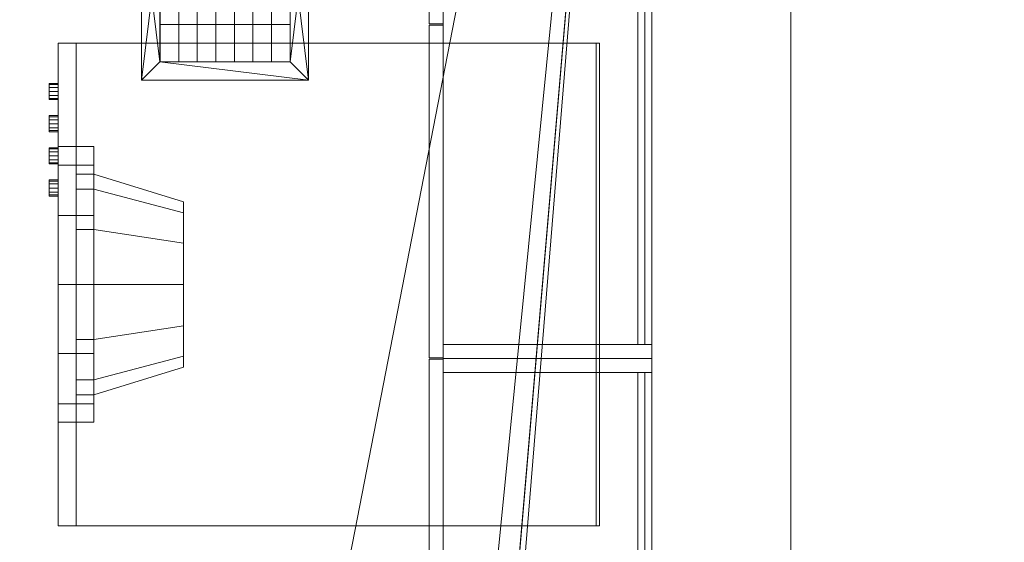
# Model space of a CAD drawing. Header units: inches. Extents: x -263 to 528, y -1 to 602.
# Tile 554 of 656: x 203 to 256, y 485 to 513. Entities that reach past the tile are written whole.
import ezdxf

# ---------------------------------------------------------------- set-up
doc = ezdxf.new("R2010")
doc.units = ezdxf.units.IN
doc.header["$MEASUREMENT"] = 0
for name, color, linetype in [('Twindo - Casework', 7, 'Continuous'), ('Twindo - Equipment', 7, 'Continuous'), ('Twindo - HVAC', 7, 'Continuous'), ('Twindo - Slabs', 7, 'Continuous'), ('Twindo - Walls', 7, 'Continuous')]:
    doc.layers.add(name, color=color, linetype=linetype)

# ---------------------------------------------------------------- blocks, each defined once
blk = doc.blocks.new('Slab_D0BD3B49-249D-4DA8-80D4-D821BCE50D6B', base_point=(-249.5, 387))
at = {"layer": 'Twindo - Slabs', "lineweight": 0}
mesh = blk.add_polyface(dxfattribs=at)
corners = [(-192, 387), (-249.5, 387), (-249.5, 387, -6), (-192, 387, -6), (-89.75, 579.5), (-249.5, 579.5), (-192, 134.5), (-132, 134.5), (-132, 124.5), (10, 124.5), (10, 13.75), (161.5, 13.75), (161.5, 6.5), (252, 6.5), (252, 14), (415.5, 14), (415.5, 322.5), (222.5, 322.5), (222.5, 357.5), (-4, 357.5), (-4, 413), (101.5, 413), (101.5, 553.5), (-89.75, 553.5), (-249.5, 579.5, -6), (-192, 134.5, -6), (-89.75, 579.5, -6), (-89.75, 553.5, -6), (101.5, 553.5, -6), (101.5, 413, -6), (-4, 413, -6), (-4, 357.5, -6), (222.5, 357.5, -6), (222.5, 322.5, -6), (415.5, 322.5, -6), (415.5, 14, -6), (252, 14, -6), (252, 6.5, -6), (161.5, 6.5, -6), (161.5, 13.75, -6), (10, 13.75, -6), (10, 124.5, -6), (-132, 124.5, -6), (-132, 134.5, -6)]
mesh.append_faces([[corners[k] for k in face] for face in [(0, 1, 2, 3), (1, 5, 24, 2), (6, 0, 3, 25), (5, 4, 26, 24), (7, 6, 25, 43), (8, 7, 43, 42), (9, 8, 42, 41), (10, 9, 41, 40), (11, 10, 40, 39), (12, 11, 39, 38), (13, 12, 38, 37), (14, 13, 37, 36), (15, 14, 36, 35), (16, 15, 35, 34), (17, 16, 34, 33), (18, 17, 33, 32), (19, 18, 32, 31), (20, 19, 31, 30), (21, 20, 30, 29), (22, 21, 29, 28), (23, 22, 28, 27), (4, 23, 27, 26)]], dxfattribs={"color": 254})
mesh.append_faces([[corners[k] for k in face] for face in [(22, 20, 21), (16, 14, 15)]], dxfattribs={"vtx0": -1, "color": 254})
mesh.append_faces([[corners[k] for k in face] for face in [(28, 30, 27), (34, 36, 33)]], dxfattribs={"vtx0": -1, "vtx1": -1, "color": 254})
mesh.append_faces([[corners[k] for k in face] for face in [(4, 0, 7), (19, 23, 8), (19, 9, 11), (43, 3, 26), (42, 27, 31), (39, 41, 31)]], dxfattribs={"vtx0": -1, "vtx1": -1, "vtx2": -1, "color": 254})
mesh.append_faces([[corners[k] for k in face] for face in [(23, 7, 8), (19, 8, 9), (17, 11, 12), (17, 12, 13), (17, 13, 14), (3, 24, 26), (43, 26, 27), (39, 31, 32), (39, 32, 33)]], dxfattribs={"vtx0": -1, "vtx2": -1, "color": 254})
mesh.append_faces([[corners[k] for k in face] for face in [(29, 30, 28), (35, 36, 34)]], dxfattribs={"vtx1": -1, "color": 254})
mesh.append_faces([[corners[k] for k in face] for face in [(4, 5, 0), (23, 4, 7), (19, 20, 23), (22, 23, 20), (18, 19, 11), (17, 18, 11), (16, 17, 14), (42, 43, 27), (30, 31, 27), (41, 42, 31), (38, 39, 33), (37, 38, 33), (36, 37, 33)]], dxfattribs={"vtx1": -1, "vtx2": -1, "color": 254})
mesh.append_faces([[corners[k] for k in face] for face in [(5, 1, 0), (0, 6, 7), (9, 10, 11), (3, 2, 24), (43, 25, 3), (39, 40, 41)]], dxfattribs={"vtx2": -1, "color": 254})
blk = doc.blocks.new('Slab_C16FED3F-F51D-4887-95C2-45D370958F54', base_point=(-255.75, 595))
at = {"layer": 'Twindo - Slabs', "lineweight": 0}
mesh = blk.add_polyface(dxfattribs=at)
corners = [(95.5, 568, 128), (95.5, 570, 128), (-75.75, 570, 128), (-75.75, 595, 128), (-255.75, 595, 128), (-255.75, 379, 128), (-198, 379, 128), (-198, 134.5, 128), (-136, 134.5, 128), (-136, 110.5, 128), (6.5, 110.5, 128), (6.5, 6.5, 128), (315.5, 6.5, 128), (315.5, 8, 128), (378.5, 8, 128), (378.5, 6.5, 128), (523, 6.5, 128), (523, 132.25, 128), (421.5, 132.25, 128), (421.5, 333, 128), (239, 333, 128), (239, 391.501, 128), (240, 391.501, 128), (240, 457, 128), (237, 457, 128), (237, 568, 128), (201, 127.5, 128), (201, 128.125, 128), (244.5, 128.125, 128), (244.5, 127.5, 128), (244.5, 15, 128), (161.5, 15, 128), (161.5, 146.5, 128), (200.935, 146.5, 128), (200.997, 146.5, 128), (200.997, 128.5, 128), (95.5, 568, 101), (95.5, 570, 101), (-75.75, 570, 101), (-75.75, 595, 101), (-255.75, 595, 101), (-255.75, 379, 101), (-198, 379, 101), (-198, 134.5, 101), (-136, 134.5, 101), (-136, 110.5, 101), (6.5, 110.5, 101), (6.5, 6.5, 101), (315.5, 6.5, 101), (315.5, 8, 101), (378.5, 8, 101), (378.5, 6.5, 101), (523, 6.5, 101), (523, 132.25, 101), (421.5, 132.25, 101), (421.5, 333, 101), (239, 333, 101), (239, 391.501, 101), (240, 391.501, 101), (240, 457, 101), (237, 457, 101), (237, 568, 101), (201, 127.5, 120), (201, 128, 120), (201, 128.125, 120), (244.5, 128.125, 120), (244.5, 128, 120), (244.5, 127.5, 120), (244.5, 127.5, 101), (244.5, 15, 101), (161.5, 15, 101), (161.5, 146.5, 101), (200.935, 146.5, 101), (200.997, 146.5, 101), (200.997, 128.5, 114.5), (201, 127.5, 101)]
mesh.append_faces([[corners[k] for k in face] for face in [(36, 37, 1, 0), (37, 38, 2, 1), (38, 39, 3, 2), (39, 40, 4, 3), (40, 41, 5, 4), (41, 42, 6, 5), (42, 43, 7, 6), (43, 44, 8, 7), (44, 45, 9, 8), (45, 46, 10, 9), (46, 47, 11, 10), (47, 48, 12, 11), (48, 49, 13, 12), (49, 50, 14, 13), (50, 51, 15, 14), (51, 52, 16, 15), (52, 53, 17, 16), (53, 54, 18, 17), (54, 55, 19, 18), (55, 56, 20, 19), (56, 57, 21, 20), (57, 58, 22, 21), (58, 59, 23, 22), (59, 60, 24, 23), (60, 61, 25, 24), (61, 36, 0, 25), (28, 27, 64, 65), (69, 70, 31, 30), (70, 71, 32, 31), (33, 32, 71, 72), (33, 72, 73, 34), (34, 73, 74, 35), (62, 67, 66, 63), (65, 64, 63, 66), (67, 62, 75, 68), (72, 74, 73)]], dxfattribs={"color": 254})
mesh.append_faces([[corners[k] for k in face] for face in [(23, 21, 22), (27, 63, 64), (29, 66, 67), (29, 69, 30), (75, 74, 72), (52, 54, 53)]], dxfattribs={"vtx0": -1, "color": 254})
mesh.append_faces([[corners[k] for k in face] for face in [(16, 18, 15), (59, 57, 60)]], dxfattribs={"vtx0": -1, "vtx1": -1, "color": 254})
mesh.append_faces([[corners[k] for k in face] for face in [(3, 6, 8), (31, 0, 11), (0, 32, 34), (24, 34, 27), (20, 24, 27), (28, 30, 12), (20, 28, 13), (75, 26, 74), (44, 42, 39), (47, 36, 70), (75, 60, 56), (49, 68, 56)]], dxfattribs={"vtx0": -1, "vtx1": -1, "vtx2": -1, "color": 254})
mesh.append_faces([[corners[k] for k in face] for face in [(2, 8, 9), (2, 9, 10), (0, 10, 11), (20, 27, 28), (30, 11, 12), (28, 12, 13), (20, 13, 14), (18, 14, 15), (42, 40, 39), (44, 39, 38), (46, 38, 37), (46, 37, 36), (72, 36, 61), (75, 61, 60), (47, 70, 69), (49, 69, 68), (50, 56, 55), (50, 55, 54)]], dxfattribs={"vtx0": -1, "vtx2": -1, "color": 254})
mesh.append_faces([[corners[k] for k in face] for face in [(17, 18, 16), (58, 57, 59)]], dxfattribs={"vtx1": -1, "color": 254})
mesh.append_faces([[corners[k] for k in face] for face in [(3, 4, 6), (2, 3, 8), (1, 2, 10), (0, 1, 10), (31, 32, 0), (25, 0, 34), (24, 25, 34), (20, 21, 24), (23, 24, 21), (30, 31, 11), (19, 20, 14), (18, 19, 14), (45, 44, 38), (46, 45, 38), (47, 46, 36), (71, 70, 36), (72, 71, 36), (75, 72, 61), (57, 56, 60), (68, 75, 56), (48, 47, 69), (49, 48, 69), (50, 49, 56), (51, 50, 54), (52, 51, 54)]], dxfattribs={"vtx1": -1, "vtx2": -1, "color": 254})
mesh.append_faces([[corners[k] for k in face] for face in [(4, 5, 6), (6, 7, 8), (26, 35, 74), (42, 41, 40), (44, 43, 42)]], dxfattribs={"vtx2": -1, "color": 254})
mesh.append_faces([[corners[k] for k in face] for face in [(27, 26, 62, 63), (29, 28, 65, 66), (29, 67, 68, 69)]], dxfattribs={"vtx3": -1, "color": 254})
blk = doc.blocks.new('Slab_A3746481-2909-4108-A365-6002FE2AB3C6', base_point=(95.5, 568))
at = {"layer": 'Twindo - Slabs', "lineweight": 0}
mesh = blk.add_polyface(dxfattribs=at)
corners = [(95.5, 568, 254), (95.5, 568, 248), (95.5, 395.501, 248), (95.5, 395.501, 254), (237, 568, 254), (237, 568, 248), (237, 457, 248), (240, 457, 248), (240, 391.501, 248), (239, 391.501, 248), (239, 192.5, 248), (421.5, 192.5, 248), (421.5, 132.25, 248), (523, 132.25, 248), (523, 6.5, 248), (378.5, 6.5, 248), (378.5, 8, 248), (315.5, 8, 248), (315.5, 6.5, 248), (150.5, 6.5, 248), (150.5, 197, 248), (155, 197, 248), (155, 397.501, 248), (113, 397.501, 248), (113, 395.501, 248), (201, 383.001, 248), (170, 383.001, 248), (170, 205.5, 248), (201, 205.5, 248), (378.6, 174.5, 248), (261.6, 174.5, 248), (261.6, 108.5, 248), (342.106, 108.5, 248), (378.6, 144.994, 248), (113, 395.501, 254), (113, 397.501, 254), (155, 397.501, 254), (155, 197, 254), (150.5, 197, 254), (150.5, 6.5, 254), (315.5, 6.5, 254), (315.5, 8, 254), (378.5, 8, 254), (378.5, 6.5, 254), (523, 6.5, 254), (523, 132.25, 254), (421.5, 132.25, 254), (421.5, 192.5, 254), (239, 192.5, 254), (239, 391.501, 254), (240, 391.501, 254), (240, 457, 254), (237, 457, 254), (170, 205.5, 254), (170, 383.001, 254), (201, 383.001, 254), (201, 205.5, 254), (261.6, 108.5, 254), (261.6, 174.5, 254), (378.6, 174.5, 254), (378.6, 144.994, 254), (342.106, 108.5, 254)]
mesh.append_faces([[corners[k] for k in face] for face in [(0, 1, 2, 3), (4, 5, 1, 0), (3, 2, 24, 34), (52, 6, 5, 4), (51, 7, 6, 52), (50, 8, 7, 51), (49, 9, 8, 50), (48, 10, 9, 49), (47, 11, 10, 48), (46, 12, 11, 47), (45, 13, 12, 46), (44, 14, 13, 45), (43, 15, 14, 44), (42, 16, 15, 43), (41, 17, 16, 42), (40, 18, 17, 41), (39, 19, 18, 40), (38, 20, 19, 39), (37, 21, 20, 38), (36, 22, 21, 37), (35, 23, 22, 36), (34, 24, 23, 35), (54, 26, 25, 55), (53, 27, 26, 54), (56, 28, 27, 53), (55, 25, 28, 56), (58, 30, 29, 59), (57, 31, 30, 58), (61, 32, 31, 57), (60, 33, 32, 61), (59, 29, 33, 60)]], dxfattribs={"color": 254})
mesh.append_faces([[corners[k] for k in face] for face in [(14, 12, 13), (51, 49, 50)]], dxfattribs={"vtx0": -1, "color": 254})
mesh.append_faces([[corners[k] for k in face] for face in [(7, 9, 6), (44, 46, 43)]], dxfattribs={"vtx0": -1, "vtx1": -1, "color": 254})
mesh.append_faces([[corners[k] for k in face] for face in [(19, 21, 27), (26, 22, 1), (28, 6, 10), (19, 28, 10), (19, 10, 31), (15, 33, 12), (0, 36, 54), (53, 37, 39), (48, 52, 56), (48, 56, 39), (57, 48, 39), (46, 60, 43)]], dxfattribs={"vtx0": -1, "vtx1": -1, "vtx2": -1, "color": 254})
mesh.append_faces([[corners[k] for k in face] for face in [(23, 2, 1), (26, 21, 22), (19, 27, 28), (25, 1, 5), (28, 5, 6), (17, 31, 32), (16, 32, 33), (29, 10, 11), (33, 11, 12), (0, 34, 35), (0, 35, 36), (53, 36, 37), (0, 54, 55), (52, 55, 56), (57, 39, 40), (57, 40, 41), (61, 41, 42), (48, 58, 59), (60, 42, 43), (46, 59, 60)]], dxfattribs={"vtx0": -1, "vtx2": -1, "color": 254})
mesh.append_faces([[corners[k] for k in face] for face in [(8, 9, 7), (45, 46, 44)]], dxfattribs={"vtx1": -1, "color": 254})
mesh.append_faces([[corners[k] for k in face] for face in [(22, 23, 1), (26, 27, 21), (25, 26, 1), (28, 25, 5), (9, 10, 6), (30, 31, 10), (18, 19, 31), (17, 18, 31), (16, 17, 32), (15, 16, 33), (29, 30, 10), (33, 29, 11), (14, 15, 12), (53, 54, 36), (56, 53, 39), (4, 0, 55), (52, 4, 55), (48, 49, 52), (51, 52, 49), (57, 58, 48), (61, 57, 41), (60, 61, 42), (47, 48, 59), (46, 47, 59)]], dxfattribs={"vtx1": -1, "vtx2": -1, "color": 254})
mesh.append_faces([[corners[k] for k in face] for face in [(23, 24, 2), (19, 20, 21), (0, 3, 34), (37, 38, 39)]], dxfattribs={"vtx2": -1, "color": 254})
blk = doc.blocks.new('Object_633C8A91-7394-49B4-9493-45AC911E23D3')
at = {"layer": 'Twindo - Equipment', "lineweight": 0}
mesh = blk.add_polyface(dxfattribs=at)
corners = [(205, 511.991, 164.733), (205, 485.991, 164.733), (205, 485.991, 166), (205, 511.991, 166), (234, 485.991, 164.733), (234, 485.991, 166), (234, 511.991, 164.733), (234, 511.991, 166), (205, 509.016, 161.983), (205, 509.175, 161.825), (205, 509.391, 161.767), (205, 509.608, 161.825), (205, 509.767, 161.983), (205, 509.825, 162.2), (205, 509.767, 162.417), (205, 509.608, 162.575), (205, 509.391, 162.633), (205, 509.175, 162.575), (205, 509.016, 162.417), (205, 508.958, 162.2), (204.517, 509.016, 161.983), (204.517, 508.958, 162.2), (204.517, 509.016, 162.417), (204.517, 509.175, 162.575), (204.517, 509.391, 162.633), (204.517, 509.608, 162.575), (204.517, 509.767, 162.417), (204.517, 509.825, 162.2), (204.517, 509.767, 161.983), (204.517, 509.608, 161.825), (204.517, 509.391, 161.767), (204.517, 509.175, 161.825), (205, 507.283, 161.983), (205, 507.441, 161.825), (205, 507.658, 161.767), (205, 507.875, 161.825), (205, 508.033, 161.983), (205, 508.091, 162.2), (205, 508.033, 162.417), (205, 507.875, 162.575), (205, 507.658, 162.633), (205, 507.441, 162.575), (205, 507.283, 162.417), (205, 507.225, 162.2), (204.517, 507.283, 161.983), (204.517, 507.225, 162.2), (204.517, 507.283, 162.417), (204.517, 507.441, 162.575), (204.517, 507.658, 162.633), (204.517, 507.875, 162.575), (204.517, 508.033, 162.417), (204.517, 508.091, 162.2), (204.517, 508.033, 161.983), (204.517, 507.875, 161.825), (204.517, 507.658, 161.767), (204.517, 507.441, 161.825), (205, 505.549, 161.983), (205, 505.708, 161.825), (205, 505.925, 161.767), (205, 506.141, 161.825), (205, 506.3, 161.983), (205, 506.358, 162.2), (205, 506.3, 162.417), (205, 506.141, 162.575), (205, 505.925, 162.633), (205, 505.708, 162.575), (205, 505.549, 162.417), (205, 505.491, 162.2), (204.517, 505.549, 161.983), (204.517, 505.491, 162.2), (204.517, 505.549, 162.417), (204.517, 505.708, 162.575), (204.517, 505.925, 162.633), (204.517, 506.141, 162.575), (204.517, 506.3, 162.417), (204.517, 506.358, 162.2), (204.517, 506.3, 161.983), (204.517, 506.141, 161.825), (204.517, 505.925, 161.767), (204.517, 505.708, 161.825), (205, 503.816, 161.983), (205, 503.975, 161.825), (205, 504.191, 161.767), (205, 504.408, 161.825), (205, 504.567, 161.983), (205, 504.625, 162.2), (205, 504.567, 162.417), (205, 504.408, 162.575), (205, 504.191, 162.633), (205, 503.975, 162.575), (205, 503.816, 162.417), (205, 503.758, 162.2), (204.517, 503.816, 161.983), (204.517, 503.758, 162.2), (204.517, 503.816, 162.417), (204.517, 503.975, 162.575), (204.517, 504.191, 162.633), (204.517, 504.408, 162.575), (204.517, 504.567, 162.417), (204.517, 504.625, 162.2), (204.517, 504.567, 161.983), (204.517, 504.408, 161.825), (204.517, 504.191, 161.767), (204.517, 503.975, 161.825)]
mesh.append_faces([[corners[k] for k in face] for face in [(0, 1, 2, 3), (1, 4, 5, 2), (4, 6, 7, 5), (6, 0, 3, 7), (0, 6, 4, 1), (3, 2, 5, 7)]], dxfattribs={"color": 7})
mesh.append_faces([[corners[k] for k in face] for face in [(8, 19, 21, 20), (19, 18, 22, 21), (18, 17, 23, 22), (17, 16, 24, 23), (16, 15, 25, 24), (15, 14, 26, 25), (14, 13, 27, 26), (13, 12, 28, 27), (12, 11, 29, 28), (11, 10, 30, 29), (10, 9, 31, 30), (9, 8, 20, 31), (32, 43, 45, 44), (43, 42, 46, 45), (42, 41, 47, 46), (41, 40, 48, 47), (40, 39, 49, 48), (39, 38, 50, 49), (38, 37, 51, 50), (37, 36, 52, 51), (36, 35, 53, 52), (35, 34, 54, 53), (34, 33, 55, 54), (33, 32, 44, 55), (56, 67, 69, 68), (67, 66, 70, 69), (66, 65, 71, 70), (65, 64, 72, 71), (64, 63, 73, 72), (63, 62, 74, 73), (62, 61, 75, 74), (61, 60, 76, 75), (60, 59, 77, 76), (59, 58, 78, 77), (58, 57, 79, 78), (57, 56, 68, 79), (80, 91, 93, 92), (91, 90, 94, 93), (90, 89, 95, 94), (89, 88, 96, 95), (88, 87, 97, 96), (87, 86, 98, 97), (86, 85, 99, 98), (85, 84, 100, 99), (84, 83, 101, 100), (83, 82, 102, 101), (82, 81, 103, 102), (81, 80, 92, 103)]], dxfattribs={"color": 253})
mesh.append_faces([[corners[k] for k in face] for face in [(8, 17, 18, 19), (20, 29, 30, 31), (32, 41, 42, 43), (44, 53, 54, 55), (56, 65, 66, 67), (68, 77, 78, 79), (80, 89, 90, 91), (92, 101, 102, 103)]], dxfattribs={"vtx0": -1, "color": 253})
mesh.append_faces([[corners[k] for k in face] for face in [(8, 11, 12, 13), (8, 13, 14, 15), (8, 15, 16, 17), (20, 23, 24, 25), (20, 25, 26, 27), (20, 27, 28, 29), (32, 35, 36, 37), (32, 37, 38, 39), (32, 39, 40, 41), (44, 47, 48, 49), (44, 49, 50, 51), (44, 51, 52, 53), (56, 59, 60, 61), (56, 61, 62, 63), (56, 63, 64, 65), (68, 71, 72, 73), (68, 73, 74, 75), (68, 75, 76, 77), (80, 83, 84, 85), (80, 85, 86, 87), (80, 87, 88, 89), (92, 95, 96, 97), (92, 97, 98, 99), (92, 99, 100, 101)]], dxfattribs={"vtx0": -1, "vtx3": -1, "color": 253})
mesh.append_faces([[corners[k] for k in face] for face in [(8, 9, 10, 11), (20, 21, 22, 23), (32, 33, 34, 35), (44, 45, 46, 47), (56, 57, 58, 59), (68, 69, 70, 71), (80, 81, 82, 83), (92, 93, 94, 95)]], dxfattribs={"vtx3": -1, "color": 253})
mesh = blk.add_polyface(dxfattribs=at)
corners = [(205.967, 511.991, 132.222), (205.967, 485.991, 132.222), (205, 485.991, 132.222), (205, 511.991, 132.222), (205.967, 485.991, 159.244), (205, 485.991, 159.244), (205.967, 511.991, 159.244), (205, 511.991, 159.244), (205.967, 491.563, 145.733), (205.967, 492.558, 142.019), (205, 492.558, 142.019), (205, 491.563, 145.733), (205.967, 495.277, 139.3), (205, 495.277, 139.3), (205.967, 498.991, 138.305), (205, 498.991, 138.305), (205.967, 502.706, 139.3), (205, 502.706, 139.3), (205.967, 505.425, 142.019), (205, 505.425, 142.019), (205.967, 506.42, 145.733), (205, 506.42, 145.733), (205.967, 505.425, 149.448), (205, 505.425, 149.448), (205.967, 502.706, 152.167), (205, 502.706, 152.167), (205.967, 498.991, 153.162), (205, 498.991, 153.162), (205.967, 495.277, 152.167), (205, 495.277, 152.167), (205.967, 492.558, 149.448), (205, 492.558, 149.448), (206.933, 491.563, 145.733), (206.933, 492.558, 149.448), (205.967, 492.558, 149.448), (205.967, 491.563, 145.733), (206.933, 495.277, 152.167), (205.967, 495.277, 152.167), (206.933, 498.991, 153.162), (205.967, 498.991, 153.162), (206.933, 502.706, 152.167), (205.967, 502.706, 152.167), (206.933, 505.425, 149.448), (205.967, 505.425, 149.448), (206.933, 506.42, 145.733), (205.967, 506.42, 145.733), (206.933, 505.425, 142.019), (205.967, 505.425, 142.019), (206.933, 502.706, 139.3), (205.967, 502.706, 139.3), (206.933, 498.991, 138.305), (205.967, 498.991, 138.305), (206.933, 495.277, 139.3), (205.967, 495.277, 139.3), (206.933, 492.558, 142.019), (205.967, 492.558, 142.019), (206.933, 493.048, 145.733), (206.933, 493.845, 142.762), (205.967, 493.845, 142.762), (205.967, 493.048, 145.733), (206.933, 496.02, 140.587), (205.967, 496.02, 140.587), (206.933, 498.991, 139.79), (205.967, 498.991, 139.79), (206.933, 501.963, 140.587), (205.967, 501.963, 140.587), (206.933, 504.138, 142.762), (205.967, 504.138, 142.762), (206.933, 504.934, 145.733), (205.967, 504.934, 145.733), (206.933, 504.138, 148.705), (205.967, 504.138, 148.705), (206.933, 501.963, 150.88), (205.967, 501.963, 150.88), (206.933, 498.991, 151.676), (205.967, 498.991, 151.676), (206.933, 496.02, 150.88), (205.967, 496.02, 150.88), (206.933, 493.845, 148.705), (205.967, 493.845, 148.705)]
mesh.append_faces([[corners[k] for k in face] for face in [(0, 1, 2, 3), (1, 4, 5, 2), (4, 6, 7, 5), (6, 0, 3, 7), (8, 9, 10, 11), (9, 12, 13, 10), (12, 14, 15, 13), (14, 16, 17, 15), (16, 18, 19, 17), (18, 20, 21, 19), (20, 22, 23, 21), (22, 24, 25, 23), (24, 26, 27, 25), (26, 28, 29, 27), (28, 30, 31, 29), (30, 8, 11, 31)]], dxfattribs={"color": 7})
mesh.append_faces([[corners[k] for k in face] for face in [(32, 33, 34, 35), (33, 36, 37, 34), (36, 38, 39, 37), (38, 40, 41, 39), (40, 42, 43, 41), (42, 44, 45, 43), (44, 46, 47, 45), (46, 48, 49, 47), (48, 50, 51, 49), (50, 52, 53, 51), (52, 54, 55, 53), (54, 32, 35, 55), (56, 57, 58, 59), (57, 60, 61, 58), (60, 62, 63, 61), (62, 64, 65, 63), (64, 66, 67, 65), (66, 68, 69, 67), (68, 70, 71, 69), (70, 72, 73, 71), (72, 74, 75, 73), (74, 76, 77, 75), (76, 78, 79, 77), (78, 56, 59, 79)]], dxfattribs={"color": 9})
mesh.append_faces([[corners[k] for k in face] for face in [(0, 14, 1), (1, 9, 4), (2, 15, 3), (3, 19, 7)]], dxfattribs={"vtx0": -1, "vtx1": -1, "color": 7})
mesh.append_faces([[corners[k] for k in face] for face in [(40, 36, 74), (48, 62, 52), (37, 41, 75), (53, 63, 49)]], dxfattribs={"vtx0": -1, "vtx1": -1, "vtx2": -1, "color": 9})
mesh.append_faces([[corners[k] for k in face] for face in [(26, 6, 4), (6, 26, 24), (6, 24, 22), (6, 22, 20), (6, 20, 18), (0, 18, 16), (0, 16, 14), (1, 14, 12), (1, 12, 9), (27, 5, 7), (5, 27, 29), (5, 29, 31), (5, 31, 11), (5, 11, 10), (2, 10, 13), (2, 13, 15), (3, 15, 17), (3, 17, 19)]], dxfattribs={"vtx0": -1, "vtx2": -1, "color": 7})
mesh.append_faces([[corners[k] for k in face] for face in [(40, 74, 72), (76, 36, 33), (42, 72, 70), (44, 70, 68), (56, 33, 32), (44, 68, 66), (57, 32, 54), (46, 66, 64), (48, 64, 62), (60, 54, 52), (37, 75, 77), (73, 41, 43), (34, 77, 79), (35, 79, 59), (69, 43, 45), (35, 59, 58), (67, 45, 47), (55, 58, 61), (53, 61, 63), (65, 47, 49)]], dxfattribs={"vtx0": -1, "vtx2": -1, "color": 9})
mesh.append_faces([[corners[k] for k in face] for face in [(50, 48, 52), (51, 53, 49)]], dxfattribs={"vtx1": -1, "color": 9})
mesh.append_faces([[corners[k] for k in face] for face in [(28, 26, 4), (30, 28, 4), (8, 30, 4), (9, 8, 4), (0, 6, 18), (25, 27, 7), (23, 25, 7), (21, 23, 7), (19, 21, 7), (2, 5, 10)]], dxfattribs={"vtx1": -1, "vtx2": -1, "color": 7})
mesh.append_faces([[corners[k] for k in face] for face in [(76, 74, 36), (42, 40, 72), (78, 76, 33), (44, 42, 70), (56, 78, 33), (57, 56, 32), (46, 44, 66), (60, 57, 54), (48, 46, 64), (62, 60, 52), (73, 75, 41), (34, 37, 77), (71, 73, 43), (35, 34, 79), (69, 71, 43), (67, 69, 45), (55, 35, 58), (65, 67, 47), (53, 55, 61), (63, 65, 49)]], dxfattribs={"vtx1": -1, "vtx2": -1, "color": 9})
mesh.append_faces([[corners[k] for k in face] for face in [(40, 38, 36), (37, 39, 41)]], dxfattribs={"vtx2": -1, "color": 9})
mesh = blk.add_polyface(dxfattribs=at)
corners = [(205.967, 511.991, 128), (205.967, 485.991, 128), (205.967, 485.991, 132.222), (205.967, 511.991, 132.222), (234.179, 485.991, 128), (234.179, 485.991, 132.222), (234.179, 511.991, 128), (234.179, 511.991, 132.222), (205.967, 511.991, 159.667), (205.967, 485.991, 159.667), (205, 485.991, 159.667), (205, 511.991, 159.667), (205.967, 485.991, 164.311), (205, 485.991, 164.311), (205.967, 511.991, 164.311), (205, 511.991, 164.311)]
mesh.append_faces([[corners[k] for k in face] for face in [(0, 1, 2, 3), (1, 4, 5, 2), (4, 6, 7, 5), (6, 0, 3, 7), (0, 6, 4, 1), (3, 2, 5, 7), (8, 9, 10, 11), (9, 12, 13, 10), (12, 14, 15, 13), (14, 8, 11, 15), (8, 14, 12, 9), (11, 10, 13, 15)]], dxfattribs={"color": 7})
mesh = blk.add_polyface(dxfattribs=at)
corners = [(206.933, 501.963, 150.88), (206.933, 498.991, 151.676), (211.767, 498.991, 150.19), (211.767, 501.22, 149.593), (206.933, 504.138, 148.705), (211.767, 502.851, 147.962), (206.933, 504.934, 145.733), (211.767, 503.448, 145.733), (206.933, 504.138, 142.762), (211.767, 502.851, 143.505), (206.933, 501.963, 140.587), (211.767, 501.22, 141.873), (206.933, 498.991, 139.79), (211.767, 498.991, 141.276), (206.933, 496.02, 140.587), (211.767, 496.763, 141.873), (206.933, 493.845, 142.762), (211.767, 495.131, 143.505), (206.933, 493.048, 145.733), (211.767, 494.534, 145.733), (206.933, 493.845, 148.705), (211.767, 495.131, 147.962), (206.933, 496.02, 150.88), (211.767, 496.763, 149.593), (205.967, 511.991, 132.222), (205.967, 511.991, 164.733), (234, 511.991, 164.733), (234, 511.991, 132.222), (205.967, 485.991, 132.222), (205.967, 485.991, 164.733), (234, 485.991, 164.733), (234, 485.991, 132.222), (234, 511.991, 132.222), (234, 511.991, 164.733), (234, 485.991, 164.733), (234, 485.991, 132.222)]
mesh.append_faces([[corners[k] for k in face] for face in [(0, 1, 2, 3), (4, 0, 3, 5), (6, 4, 5, 7), (8, 6, 7, 9), (10, 8, 9, 11), (12, 10, 11, 13), (14, 12, 13, 15), (16, 14, 15, 17), (18, 16, 17, 19), (20, 18, 19, 21), (22, 20, 21, 23), (1, 22, 23, 2), (24, 25, 26, 27), (28, 29, 30, 31), (32, 33, 34, 35)]], dxfattribs={"color": 7})
mesh.append_faces([[corners[k] for k in face] for face in [(2, 7, 5, 3)]], dxfattribs={"vtx0": -1, "color": 7})
mesh.append_faces([[corners[k] for k in face] for face in [(2, 19, 17, 15), (2, 15, 13, 11), (2, 11, 9, 7)]], dxfattribs={"vtx0": -1, "vtx3": -1, "color": 7})
mesh.append_faces([[corners[k] for k in face] for face in [(2, 23, 21, 19)]], dxfattribs={"vtx3": -1, "color": 7})
mesh = blk.add_polyface(dxfattribs=at)
corners = [(205.967, 511.991, 159.244), (205.967, 511.991, 164.733), (205.967, 485.991, 164.733), (205.967, 485.991, 159.244)]
mesh.append_faces([[corners[k] for k in face] for face in [(0, 1, 2, 3)]], dxfattribs={"color": 7})
blk = doc.blocks.new('Object_417AA352-6D18-4CE9-B472-06714F21ACBD')
at = {"layer": 'Twindo - Casework', "lineweight": 0}
mesh = blk.add_polyface(dxfattribs=at)
corners = [(225.75, 494.961, 184.039), (225.75, 476.039, 184.039), (225, 476.039, 184.039), (225, 494.961, 184.039), (225.75, 476.039, 217.961), (225, 476.039, 217.961), (225.75, 494.961, 217.961), (225, 494.961, 217.961)]
mesh.append_faces([[corners[k] for k in face] for face in [(0, 1, 2, 3), (1, 4, 5, 2), (4, 6, 7, 5), (6, 0, 3, 7), (0, 6, 4, 1), (3, 2, 5, 7)]], dxfattribs={"color": 7})
mesh = blk.add_polyface(dxfattribs=at)
corners = [(225.75, 457.75, 217.25), (225.75, 457.75, 218), (225.75, 494.25, 218), (225.75, 494.25, 217.25), (237, 494.25, 218), (237, 494.25, 217.25), (237, 457.75, 218), (237, 457.75, 217.25), (237, 457, 184), (237, 457, 218), (225.75, 457, 218), (225.75, 457, 184), (225.75, 457.75, 218), (225.75, 457.75, 184), (237, 457.75, 218), (237, 457.75, 184), (225.75, 495, 184), (225.75, 495, 218), (237, 495, 218), (237, 495, 184), (237, 494.25, 218), (237, 494.25, 184), (225.75, 494.25, 218), (225.75, 494.25, 184), (236.625, 494.25, 184.75), (236.625, 494.25, 217.25), (236.625, 457.75, 217.25), (236.625, 457.75, 184.75), (236.25, 457.75, 217.25), (236.25, 457.75, 184.75), (236.25, 494.25, 217.25), (236.25, 494.25, 184.75)]
mesh.append_faces([[corners[k] for k in face] for face in [(0, 1, 2, 3), (3, 2, 4, 5), (5, 4, 6, 7), (7, 6, 1, 0), (0, 3, 5, 7), (1, 6, 4, 2), (8, 9, 10, 11), (11, 10, 12, 13), (13, 12, 14, 15), (15, 14, 9, 8), (8, 11, 13, 15), (9, 14, 12, 10), (16, 17, 18, 19), (19, 18, 20, 21), (21, 20, 22, 23), (23, 22, 17, 16), (16, 19, 21, 23), (17, 22, 20, 18), (24, 25, 26, 27), (27, 26, 28, 29), (29, 28, 30, 31), (31, 30, 25, 24), (24, 27, 29, 31), (25, 30, 28, 26)]], dxfattribs={"color": 7})
mesh = blk.add_polyface(dxfattribs=at)
corners = [(225.75, 457.75, 200.625), (225.75, 457.75, 201.375), (225.75, 494.25, 201.375), (225.75, 494.25, 200.625), (236.25, 494.25, 201.375), (236.25, 494.25, 200.625), (236.25, 457.75, 201.375), (236.25, 457.75, 200.625)]
mesh.append_faces([[corners[k] for k in face] for face in [(0, 1, 2, 3), (3, 2, 4, 5), (5, 4, 6, 7), (7, 6, 1, 0), (0, 3, 5, 7), (1, 6, 4, 2)]], dxfattribs={"color": 7})
mesh = blk.add_polyface(dxfattribs=at)
corners = [(225.75, 457.75, 184), (225.75, 457.75, 184.75), (225.75, 494.25, 184.75), (225.75, 494.25, 184), (237, 494.25, 184.75), (237, 494.25, 184), (237, 457.75, 184.75), (237, 457.75, 184)]
mesh.append_faces([[corners[k] for k in face] for face in [(0, 1, 2, 3), (3, 2, 4, 5), (5, 4, 6, 7), (7, 6, 1, 0), (0, 3, 5, 7), (1, 6, 4, 2)]], dxfattribs={"color": 7})
mesh = blk.add_polyface(dxfattribs=at)
corners = [(225.75, 457.039, 184.039), (225, 457.039, 184.039), (225, 475.961, 184.039), (225.75, 475.961, 184.039), (225, 475.961, 217.961), (225.75, 475.961, 217.961), (225, 457.039, 217.961), (225.75, 457.039, 217.961)]
mesh.append_faces([[corners[k] for k in face] for face in [(0, 1, 2, 3), (3, 2, 4, 5), (5, 4, 6, 7), (7, 6, 1, 0), (0, 3, 5, 7), (1, 6, 4, 2)]], dxfattribs={"color": 7})
blk = doc.blocks.new('Object_A7963409-454E-4F83-90B0-C6FA9D14E968')
at = {"layer": 'Twindo - HVAC', "lineweight": 0}
mesh = blk.add_polyface(dxfattribs=at)
corners = [(218.5, 510, 247.803), (218.5, 510, 248), (209.5, 510, 248), (209.5, 510, 247.803), (209.5, 519, 248), (209.5, 519, 247.803), (218.5, 519, 248), (218.5, 519, 247.803), (217.516, 510.984, 247.803), (217.516, 510.984, 248), (217.516, 518.016, 248), (217.516, 518.016, 247.803), (210.484, 518.016, 248), (210.484, 518.016, 247.803), (210.484, 510.984, 248), (210.484, 510.984, 247.803)]
mesh.append_faces([[corners[k] for k in face] for face in [(0, 1, 2, 3), (3, 2, 4, 5), (5, 4, 6, 7), (7, 6, 1, 0), (8, 9, 10, 11), (11, 10, 12, 13), (13, 12, 14, 15), (15, 14, 9, 8)]], dxfattribs={"color": 141})
mesh.append_faces([[corners[k] for k in face] for face in [(5, 13, 3), (3, 15, 0), (2, 14, 4), (4, 12, 6)]], dxfattribs={"vtx0": -1, "vtx1": -1, "color": 141})
mesh.append_faces([[corners[k] for k in face] for face in [(8, 7, 0), (7, 11, 13), (3, 13, 15), (10, 1, 6), (1, 9, 14), (4, 14, 12)]], dxfattribs={"vtx0": -1, "vtx2": -1, "color": 141})
mesh.append_faces([[corners[k] for k in face] for face in [(8, 11, 7), (15, 8, 0), (5, 7, 13), (10, 9, 1), (12, 10, 6), (2, 1, 14)]], dxfattribs={"vtx1": -1, "vtx2": -1, "color": 141})
mesh = blk.add_polyface(dxfattribs=at)
corners = [(210.524, 511, 247.803), (210.524, 511, 248.787), (217.476, 511, 248.787), (217.476, 511, 247.803), (210.524, 512, 247.803), (210.524, 512, 248.787), (217.476, 512, 248.787), (217.476, 512, 247.803), (210.524, 513, 247.803), (210.524, 513, 248.787), (217.476, 513, 248.787), (217.476, 513, 247.803), (210.524, 514, 247.803), (210.524, 514, 248.787), (217.476, 514, 248.787), (217.476, 514, 247.803), (210.524, 515, 247.803), (210.524, 515, 248.787), (217.476, 515, 248.787), (217.476, 515, 247.803), (210.524, 516, 247.803), (210.524, 516, 248.787), (217.476, 516, 248.787), (217.476, 516, 247.803), (210.524, 517, 247.803), (210.524, 517, 248.787), (217.476, 517, 248.787), (217.476, 517, 247.803), (210.524, 518, 247.803), (210.524, 518, 248.787), (217.476, 518, 248.787), (217.476, 518, 247.803), (217.5, 517.976, 247.803), (217.5, 517.976, 248.787), (217.5, 511.024, 248.787), (217.5, 511.024, 247.803), (216.5, 517.976, 247.803), (216.5, 517.976, 248.787), (216.5, 511.024, 248.787), (216.5, 511.024, 247.803), (215.5, 517.976, 247.803), (215.5, 517.976, 248.787), (215.5, 511.024, 248.787), (215.5, 511.024, 247.803), (214.5, 517.976, 247.803), (214.5, 517.976, 248.787), (214.5, 511.024, 248.787), (214.5, 511.024, 247.803), (213.5, 517.976, 247.803), (213.5, 517.976, 248.787), (213.5, 511.024, 248.787), (213.5, 511.024, 247.803), (212.5, 517.976, 247.803), (212.5, 517.976, 248.787), (212.5, 511.024, 248.787), (212.5, 511.024, 247.803), (211.5, 517.976, 247.803), (211.5, 517.976, 248.787), (211.5, 511.024, 248.787), (211.5, 511.024, 247.803), (210.5, 517.976, 247.803), (210.5, 517.976, 248.787), (210.5, 511.024, 248.787), (210.5, 511.024, 247.803), (217.516, 518.016, 248), (217.516, 518.016, 249), (217.516, 510.984, 249), (217.516, 510.984, 248), (210.484, 510.984, 249), (210.484, 510.984, 248), (210.484, 518.016, 249), (210.484, 518.016, 248)]
mesh.append_faces([[corners[k] for k in face] for face in [(0, 1, 2, 3), (4, 5, 6, 7), (8, 9, 10, 11), (12, 13, 14, 15), (16, 17, 18, 19), (20, 21, 22, 23), (24, 25, 26, 27), (28, 29, 30, 31), (32, 33, 34, 35), (36, 37, 38, 39), (40, 41, 42, 43), (44, 45, 46, 47), (48, 49, 50, 51), (52, 53, 54, 55), (56, 57, 58, 59), (60, 61, 62, 63), (64, 65, 66, 67), (67, 66, 68, 69), (69, 68, 70, 71), (71, 70, 65, 64)]], dxfattribs={"color": 141})
blk = doc.blocks.new('Object_1C9A9FA3-E6F0-4BDE-82CF-B0305E7A7DC1')
at = {"layer": 'Twindo - Casework', "lineweight": 0}
mesh = blk.add_polyface(dxfattribs=at)
corners = [(225.75, 530.961, 184.039), (225.75, 513.039, 184.039), (225, 513.039, 184.039), (225, 530.961, 184.039), (225.75, 513.039, 217.961), (225, 513.039, 217.961), (225.75, 530.961, 217.961), (225, 530.961, 217.961)]
mesh.append_faces([[corners[k] for k in face] for face in [(0, 1, 2, 3), (1, 4, 5, 2), (4, 6, 7, 5), (6, 0, 3, 7), (0, 6, 4, 1), (3, 2, 5, 7)]], dxfattribs={"color": 7})
mesh = blk.add_polyface(dxfattribs=at)
corners = [(225.75, 495.75, 217.25), (225.75, 495.75, 218), (225.75, 530.25, 218), (225.75, 530.25, 217.25), (237, 530.25, 218), (237, 530.25, 217.25), (237, 495.75, 218), (237, 495.75, 217.25), (237, 495, 184), (237, 495, 218), (225.75, 495, 218), (225.75, 495, 184), (225.75, 495.75, 218), (225.75, 495.75, 184), (237, 495.75, 218), (237, 495.75, 184), (225.75, 531, 184), (225.75, 531, 218), (237, 531, 218), (237, 531, 184), (237, 530.25, 218), (237, 530.25, 184), (225.75, 530.25, 218), (225.75, 530.25, 184), (236.625, 530.25, 184.75), (236.625, 530.25, 217.25), (236.625, 495.75, 217.25), (236.625, 495.75, 184.75), (236.25, 495.75, 217.25), (236.25, 495.75, 184.75), (236.25, 530.25, 217.25), (236.25, 530.25, 184.75)]
mesh.append_faces([[corners[k] for k in face] for face in [(0, 1, 2, 3), (3, 2, 4, 5), (5, 4, 6, 7), (7, 6, 1, 0), (0, 3, 5, 7), (1, 6, 4, 2), (8, 9, 10, 11), (11, 10, 12, 13), (13, 12, 14, 15), (15, 14, 9, 8), (8, 11, 13, 15), (9, 14, 12, 10), (16, 17, 18, 19), (19, 18, 20, 21), (21, 20, 22, 23), (23, 22, 17, 16), (16, 19, 21, 23), (17, 22, 20, 18), (24, 25, 26, 27), (27, 26, 28, 29), (29, 28, 30, 31), (31, 30, 25, 24), (24, 27, 29, 31), (25, 30, 28, 26)]], dxfattribs={"color": 7})
mesh = blk.add_polyface(dxfattribs=at)
corners = [(225.75, 495.75, 200.625), (225.75, 495.75, 201.375), (225.75, 530.25, 201.375), (225.75, 530.25, 200.625), (236.25, 530.25, 201.375), (236.25, 530.25, 200.625), (236.25, 495.75, 201.375), (236.25, 495.75, 200.625)]
mesh.append_faces([[corners[k] for k in face] for face in [(0, 1, 2, 3), (3, 2, 4, 5), (5, 4, 6, 7), (7, 6, 1, 0), (0, 3, 5, 7), (1, 6, 4, 2)]], dxfattribs={"color": 7})
mesh = blk.add_polyface(dxfattribs=at)
corners = [(225.75, 495.75, 184), (225.75, 495.75, 184.75), (225.75, 530.25, 184.75), (225.75, 530.25, 184), (237, 530.25, 184.75), (237, 530.25, 184), (237, 495.75, 184.75), (237, 495.75, 184)]
mesh.append_faces([[corners[k] for k in face] for face in [(0, 1, 2, 3), (3, 2, 4, 5), (5, 4, 6, 7), (7, 6, 1, 0), (0, 3, 5, 7), (1, 6, 4, 2)]], dxfattribs={"color": 7})
mesh = blk.add_polyface(dxfattribs=at)
corners = [(225.75, 495.039, 184.039), (225, 495.039, 184.039), (225, 512.961, 184.039), (225.75, 512.961, 184.039), (225, 512.961, 217.961), (225.75, 512.961, 217.961), (225, 495.039, 217.961), (225.75, 495.039, 217.961)]
mesh.append_faces([[corners[k] for k in face] for face in [(0, 1, 2, 3), (3, 2, 4, 5), (5, 4, 6, 7), (7, 6, 1, 0), (0, 3, 5, 7), (1, 6, 4, 2)]], dxfattribs={"color": 7})
blk = doc.blocks.new('Wall_F688F820-E065-49B0-9C6C-20EA95F1078E', base_point=(237, 568))
at = {"layer": 'Twindo - Walls', "lineweight": 0}
mesh = blk.add_polyface(dxfattribs=at)
corners = [(244.5, 457, 254), (237, 457, 254), (237, 457, 248), (237, 457, 128), (237, 457, 101), (244.5, 457, 101), (244.5, 457, 128), (244.5, 457, 248), (244.5, 568, 254), (237, 568, 254), (237, 568, 101), (237, 537, 168), (237, 537, 176), (237, 529, 176), (237, 529, 168), (244.5, 568, 101), (240, 537, 168), (240, 537, 176), (240, 529, 176), (240, 529, 168)]
mesh.append_faces([[corners[k] for k in face] for face in [(1, 0, 8, 9), (5, 4, 10, 15), (8, 15, 10, 9), (11, 16, 17, 12), (12, 17, 18, 13), (13, 18, 19, 14), (14, 19, 16, 11), (18, 17, 16, 19)]], dxfattribs={"color": 254})
mesh.append_faces([[corners[k] for k in face] for face in [(0, 5, 6, 7), (8, 6, 5, 15)]], dxfattribs={"vtx0": -1, "color": 254})
mesh.append_faces([[corners[k] for k in face] for face in [(4, 14, 10), (10, 11, 9)]], dxfattribs={"vtx0": -1, "vtx1": -1, "color": 254})
mesh.append_faces([[corners[k] for k in face] for face in [(4, 1, 14)]], dxfattribs={"vtx0": -1, "vtx1": -1, "vtx2": -1, "color": 254})
mesh.append_faces([[corners[k] for k in face] for face in [(12, 1, 9), (1, 13, 14), (10, 14, 11)]], dxfattribs={"vtx0": -1, "vtx2": -1, "color": 254})
mesh.append_faces([[corners[k] for k in face] for face in [(0, 3, 4, 5)]], dxfattribs={"vtx0": -1, "vtx3": -1, "color": 254})
mesh.append_faces([[corners[k] for k in face] for face in [(12, 13, 1), (11, 12, 9)]], dxfattribs={"vtx1": -1, "vtx2": -1, "color": 254})
mesh.append_faces([[corners[k] for k in face] for face in [(0, 1, 2, 3), (8, 0, 7, 6)]], dxfattribs={"vtx3": -1, "color": 254})

msp = doc.modelspace()

# ---------------------------------------------------------------- block references
at = {"layer": 'Twindo - Casework', "color": 36, "linetype": 'Continuous', "lineweight": 18, "true_color": 0x783c00}
for name in ['Object_1C9A9FA3-E6F0-4BDE-82CF-B0305E7A7DC1', 'Object_417AA352-6D18-4CE9-B472-06714F21ACBD']:
    msp.add_blockref(name, (0, 0), dxfattribs=at)
at = {"layer": 'Twindo - Equipment', "color": 36, "linetype": 'Continuous', "lineweight": 18, "true_color": 0x783c00}
msp.add_blockref('Object_633C8A91-7394-49B4-9493-45AC911E23D3', (0, 0), dxfattribs=at)
at = {"layer": 'Twindo - HVAC', "color": 36, "linetype": 'Continuous', "lineweight": 18, "true_color": 0x783c00}
msp.add_blockref('Object_A7963409-454E-4F83-90B0-C6FA9D14E968', (0, 0), dxfattribs=at)
at = {"layer": 'Twindo - Slabs', "color": 251, "linetype": 'Continuous', "lineweight": 18, "true_color": 0x4a4a4a}
for name, p in [('Slab_C16FED3F-F51D-4887-95C2-45D370958F54', (-255.75, 595)), ('Slab_D0BD3B49-249D-4DA8-80D4-D821BCE50D6B', (-249.5, 387)), ('Slab_A3746481-2909-4108-A365-6002FE2AB3C6', (95.5, 568))]:
    msp.add_blockref(name, p, dxfattribs=at)
at = {"layer": 'Twindo - Walls', "color": 7, "lineweight": 35}
msp.add_blockref('Wall_F688F820-E065-49B0-9C6C-20EA95F1078E', (237, 568), dxfattribs=at)

doc.saveas('drawing.dxf')
